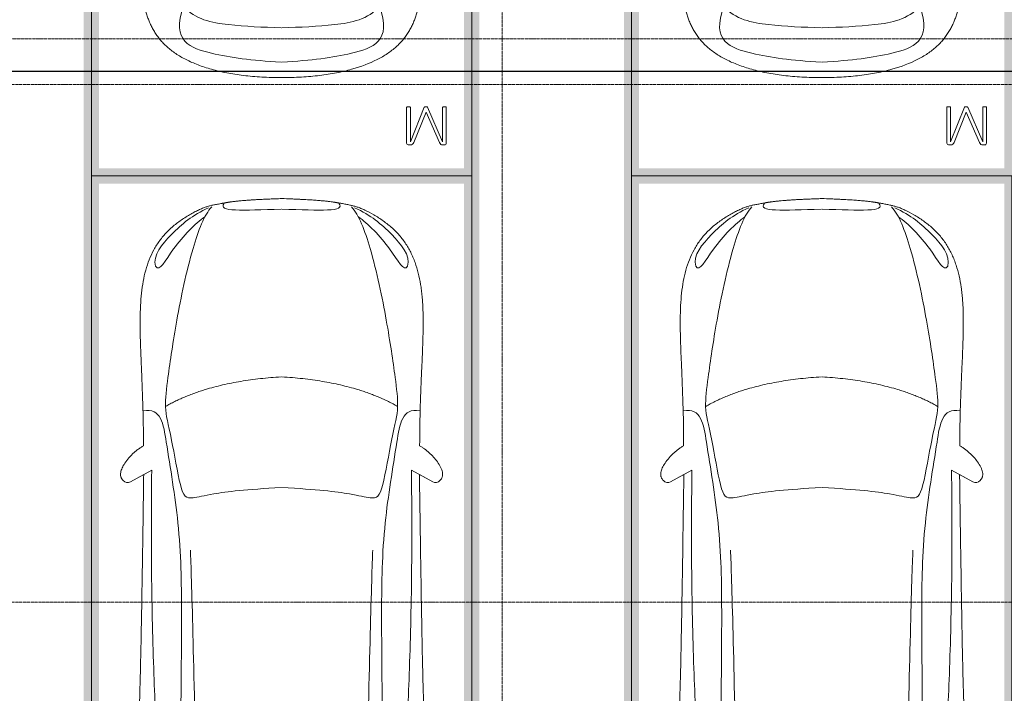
# Model space of a CAD drawing. Header units: millimetres. Extents: x -135639 to 224623, y -383017 to -59102.
# Tile 364 of 494: x 96642 to 103113, y -167121 to -162695. Entities that reach past the tile are written whole.
import ezdxf

# ---------------------------------------------------------------- set-up
doc = ezdxf.new("R2010")
doc.units = ezdxf.units.MM
doc.linetypes.add('Линия сетки', pattern=[25, 20, -2.5, 0, -2.5])
for name, color, linetype, lineweight in [('#СПС_КЛ_R3', 190, 'Continuous', 30), ('A-000-M_MASS', 7, 'Continuous', 18), ('C-953-M_PARKING', 7, 'Continuous', 18), ('Z-030-M_GRID', 7, 'Continuous', 9)]:
    doc.layers.add(name, color=color, linetype=linetype, lineweight=lineweight)

# ---------------------------------------------------------------- blocks, each defined once
blk = doc.blocks.new('A_PAR_Parking - M-V6-B1_-7_650_')
at = {"layer": 'C-953-M_PARKING', "true_color": 0xf7f9fb}
h = blk.add_hatch(color=7, dxfattribs=at)
h.paths.add_polyline_path([(610.6, -2700), (1300, -2700), (1300, 650), (1200, 650), (1200, -2600), (-1200, -2600), (-1200, 2650), (-1300, 2650), (-1300, -2700), (-330.9, -2700)])
h.paths.add_polyline_path([(1300, 1150), (1300, 2650), (1200, 2650), (1200, 1150), (1271.4, 1150)])
at = {"layer": 'A-000-M_MASS', "color": 253, "true_color": 0xaaaaaa}
for points, knots in [([(0, -2003.8), (-45, -2003.7), (-131.8, -2001.4), (-251.9, -1990.7), (-361.8, -1973.6), (-461.5, -1950.2), (-550.8, -1921), (-629.5, -1886.4), (-686.2, -1853.3), (-726.1, -1824.5), (-753.4, -1801.8), (-773.8, -1781.9), (-788.8, -1765.5), (-799.4, -1753.1), (-809.5, -1740.4), (-818.9, -1727.5), (-827.7, -1714.4), (-836.1, -1701.2), (-843.9, -1687.9), (-851.2, -1674.4), (-857.9, -1660.8), (-864.3, -1647.2), (-870.2, -1633.6), (-875.7, -1619.8), (-880.7, -1606), (-885.4, -1592.2), (-889.8, -1578.4), (-893.7, -1564.6), (-897.4, -1550.8), (-900.7, -1537.2), (-903.9, -1523.6), (-906.6, -1510.1), (-909.2, -1496.6), (-911.6, -1483.4), (-913.8, -1470.2), (-915.7, -1457.2), (-917.5, -1444.4), (-919.2, -1431.8), (-920.9, -1419.4), (-922.8, -1403.2), (-925.1, -1383.5), (-927.6, -1360.8), (-929.8, -1338.8), (-931.7, -1317.6), (-934, -1290), (-936.3, -1256.7), (-938.2, -1217.6), (-939.4, -1178.6), (-940, -1138.8), (-940, -1097.3), (-939.4, -1038.8), (-937.7, -958.2), (-934.4, -846), (-930.5, -714.1), (-926.5, -558.6), (-922.7, -375.9), (-918.9, -163.4), (-914.9, 81.7), (-911.4, 315.4), (-908.5, 521.3), (-906.9, 630.9), (-906.1, 687.4)], [-1, -1, -1, -1, -0.97619, -0.952381, -0.928571, -0.904762, -0.880952, -0.857143, -0.833333, -0.821429, -0.809524, -0.797619, -0.791667, -0.785714, -0.779762, -0.77381, -0.767857, -0.761905, -0.755952, -0.75, -0.744048, -0.738095, -0.732143, -0.72619, -0.720238, -0.714286, -0.708333, -0.702381, -0.696429, -0.690476, -0.684524, -0.678571, -0.672619, -0.666667, -0.660714, -0.654762, -0.64881, -0.642857, -0.636905, -0.630952, -0.619048, -0.607143, -0.595238, -0.583333, -0.571429, -0.547619, -0.52381, -0.5, -0.47619, -0.452381, -0.428571, -0.380952, -0.333333, -0.285714, -0.238095, -0.190476, -0.142857, -0.095238, -0.047619, -0.02381, 0, 0, 0, 0]), ([(906.1, 687.4), (906.9, 630.9), (908.5, 521.3), (910.7, 366.9), (912.8, 221.9), (915.6, 40.8), (918.9, -163.4), (922.7, -375.9), (926.5, -558.6), (929.8, -688.2), (932.5, -780), (934.3, -843.5), (936, -902.1), (937.5, -956.3), (938.7, -1006.6), (939.6, -1053.4), (940, -1097.3), (940, -1138.8), (939.4, -1178.6), (938.2, -1217.6), (936.3, -1256.7), (934, -1290), (931.7, -1317.6), (929.8, -1338.8), (927.6, -1360.8), (925.1, -1383.5), (922.8, -1403.2), (920.9, -1419.4), (919.2, -1431.8), (917.5, -1444.4), (915.7, -1457.2), (913.8, -1470.2), (911.6, -1483.4), (909.2, -1496.6), (906.6, -1510.1), (903.9, -1523.6), (900.7, -1537.2), (897.4, -1550.8), (893.7, -1564.6), (889.8, -1578.4), (885.4, -1592.2), (880.7, -1606), (875.7, -1619.8), (870.2, -1633.6), (864.3, -1647.2), (857.9, -1660.8), (851.2, -1674.4), (843.9, -1687.9), (836.1, -1701.2), (827.7, -1714.4), (818.9, -1727.5), (809.5, -1740.4), (799.4, -1753.1), (788.8, -1765.5), (773.8, -1781.9), (753.4, -1801.8), (726.1, -1824.5), (686.2, -1853.3), (606.8, -1899.6), (494.8, -1942.4), (361.8, -1973.6), (251.9, -1990.7), (131.8, -2001.4), (45, -2003.7), (0, -2003.8)], [-1, -1, -1, -1, -0.97619, -0.952381, -0.928571, -0.904762, -0.857143, -0.809524, -0.761905, -0.714286, -0.690476, -0.666667, -0.642857, -0.619048, -0.595238, -0.571429, -0.547619, -0.52381, -0.5, -0.47619, -0.452381, -0.428571, -0.416667, -0.404762, -0.392857, -0.380952, -0.369048, -0.363095, -0.357143, -0.35119, -0.345238, -0.339286, -0.333333, -0.327381, -0.321429, -0.315476, -0.309524, -0.303571, -0.297619, -0.291667, -0.285714, -0.279762, -0.27381, -0.267857, -0.261905, -0.255952, -0.25, -0.244048, -0.238095, -0.232143, -0.22619, -0.220238, -0.214286, -0.208333, -0.202381, -0.190476, -0.178571, -0.166667, -0.142857, -0.095238, -0.071429, -0.047619, -0.02381, 0, 0, 0, 0]), ([(-643, -1534.6), (-731.6, -1765.4), (-468.2, -1854.8), (-203.3, -1891), (-1.9, -1901.6)], [0, 0, 0, 0, 0.867049, 1.684227, 1.684227, 1.684227, 1.684227]), ([(-643, -1534.6), (-569.6, -1622.1), (-348.5, -1664.3), (-124, -1672.4), (-1.9, -1676.2)], [0, 0, 0, 0, 0.616728, 1.242165, 1.242165, 1.242165, 1.242165]), ([(643, -1534.6), (731.6, -1765.4), (468.2, -1854.8), (203.3, -1891), (1.9, -1901.6)], [0, 0, 0, 0, 0.867049, 1.684227, 1.684227, 1.684227, 1.684227]), ([(643, -1534.6), (569.6, -1622.1), (348.5, -1664.3), (124, -1672.4), (1.9, -1676.2)], [0, 0, 0, 0, 0.616728, 1.242165, 1.242165, 1.242165, 1.242165])]:
    blk.add_open_spline(points, degree=3, knots=knots, dxfattribs=at)
at = {"layer": 'C-953-M_PARKING', "color": 253, "true_color": 0xaaaaaa}
for p, q in [((-1250, -2650), (-1250, 2650)), ((1250, 2650), (1250, -2650)), ((822.6, -2197.9), (822.1, -2200.1)), ((822.1, -2200.1), (822.6, -2197.9)), ((822.1, -2200.1), (822.1, -2433.8)), ((824.5, -2196.4), (822.6, -2197.9)), ((822.6, -2197.9), (824.5, -2196.4)), ((828.2, -2195.4), (824.5, -2196.4)), ((833.8, -2195), (828.2, -2195.4)), ((839.8, -2195.4), (833.8, -2195)), ((843.6, -2196.4), (839.8, -2195.4)), ((845.7, -2197.9), (843.6, -2196.4)), ((843.6, -2196.4), (845.7, -2197.9)), ((846.5, -2200.1), (845.7, -2197.9)), ((845.7, -2197.9), (846.5, -2200.1)), ((938, -2198.7), (846.5, -2425.3)), ((846.5, -2425.3), (846.5, -2200.1)), ((939, -2197.3), (938, -2198.7)), ((938, -2198.7), (939, -2197.3)), ((941, -2196.1), (939, -2197.3)), ((939, -2197.3), (941, -2196.1)), ((944.2, -2195.3), (941, -2196.1)), ((948.9, -2195), (944.2, -2195.3)), ((953.2, -2195.3), (948.9, -2195)), ((956.4, -2196.1), (953.2, -2195.3)), ((958.5, -2197.3), (956.4, -2196.1)), ((956.4, -2196.1), (958.5, -2197.3)), ((959.7, -2198.7), (958.5, -2197.3)), ((958.5, -2197.3), (959.7, -2198.7)), ((1058.6, -2425.3), (959.7, -2198.7)), ((1059.2, -2197.9), (1058.6, -2200.1)), ((1058.6, -2200.1), (1059.2, -2197.9)), ((1058.6, -2200.1), (1058.6, -2425.3)), ((1061.1, -2196.4), (1059.2, -2197.9)), ((1059.2, -2197.9), (1061.1, -2196.4)), ((1064.9, -2195.4), (1061.1, -2196.4)), ((1070.4, -2195), (1064.9, -2195.4)), ((1076.3, -2195.4), (1070.4, -2195)), ((1080, -2196.4), (1076.3, -2195.4)), ((1082.1, -2197.9), (1080, -2196.4)), ((1080, -2196.4), (1082.1, -2197.9)), ((1082.7, -2200.1), (1082.1, -2197.9)), ((1082.1, -2197.9), (1082.7, -2200.1)), ((1082.7, -2433.8), (1082.7, -2200.1)), ((869.4, -2430.3), (950, -2231.9)), ((950, -2231.9), (1037.2, -2429.5)), ((822.1, -2433.8), (825.8, -2443.3)), ((825.8, -2443.3), (833.1, -2445.9)), ((833.1, -2445.9), (846, -2445.9)), ((846, -2445.9), (854.6, -2444.9)), ((854.6, -2444.9), (861.1, -2441.8)), ((861.1, -2441.8), (865.9, -2436.9)), ((865.9, -2436.9), (869.4, -2430.3)), ((1037.2, -2429.5), (1041.4, -2437.3)), ((1041.4, -2437.3), (1046.1, -2442.4)), ((1046.1, -2442.4), (1051.3, -2445.1)), ((1051.3, -2445.1), (1057.5, -2445.9)), ((1057.5, -2445.9), (1071.8, -2445.9)), ((1071.8, -2445.9), (1075.5, -2445.3)), ((1075.5, -2445.3), (1079, -2443.3)), ((1079, -2443.3), (1081.6, -2439.5)), ((1081.6, -2439.5), (1082.7, -2433.8)), ((1250, -2650), (-1250, -2650))]:
    blk.add_line(p, q, dxfattribs=at)
blk = doc.blocks.new('A_PAR_Parking - M-2663509-B1_-7_650_')
at = {"layer": 'C-953-M_PARKING', "true_color": 0xf7f9fb}
blk.add_hatch(color=7, dxfattribs=at).paths.add_polyline_path([(-1300, 2650), (-1300, 1350), (-1250, 1350), (-1250, 350), (-1300, 350), (-1300, -2700), (1300, -2700), (1300, 2650), (1200, 2650), (1200, -2600), (-1200, -2600), (-1200, 2650)])
at = {"layer": 'A-000-M_MASS', "color": 253, "true_color": 0xaaaaaa}
for points, knots in [([(0, -2003.8), (-45, -2003.7), (-131.8, -2001.4), (-251.9, -1990.7), (-361.8, -1973.6), (-461.5, -1950.2), (-550.8, -1921), (-629.5, -1886.4), (-686.2, -1853.3), (-726.1, -1824.5), (-753.4, -1801.8), (-773.8, -1781.9), (-788.8, -1765.5), (-799.4, -1753.1), (-809.5, -1740.4), (-818.9, -1727.5), (-827.7, -1714.4), (-836.1, -1701.2), (-843.9, -1687.9), (-851.2, -1674.4), (-857.9, -1660.8), (-864.3, -1647.2), (-870.2, -1633.6), (-875.7, -1619.8), (-880.7, -1606), (-885.4, -1592.2), (-889.8, -1578.4), (-893.7, -1564.6), (-897.4, -1550.8), (-900.7, -1537.2), (-903.9, -1523.6), (-906.6, -1510.1), (-909.2, -1496.6), (-911.6, -1483.4), (-913.8, -1470.2), (-915.7, -1457.2), (-917.5, -1444.4), (-919.2, -1431.8), (-920.9, -1419.4), (-922.8, -1403.2), (-925.1, -1383.5), (-927.6, -1360.8), (-929.8, -1338.8), (-931.7, -1317.6), (-934, -1290), (-936.3, -1256.7), (-938.2, -1217.6), (-939.4, -1178.6), (-940, -1138.8), (-940, -1097.3), (-939.4, -1038.8), (-937.7, -958.2), (-934.4, -846), (-930.5, -714.1), (-926.5, -558.6), (-922.7, -375.9), (-918.9, -163.4), (-914.9, 81.7), (-911.4, 315.4), (-908.5, 521.3), (-906.9, 630.9), (-906.1, 687.4)], [-1, -1, -1, -1, -0.97619, -0.952381, -0.928571, -0.904762, -0.880952, -0.857143, -0.833333, -0.821429, -0.809524, -0.797619, -0.791667, -0.785714, -0.779762, -0.77381, -0.767857, -0.761905, -0.755952, -0.75, -0.744048, -0.738095, -0.732143, -0.72619, -0.720238, -0.714286, -0.708333, -0.702381, -0.696429, -0.690476, -0.684524, -0.678571, -0.672619, -0.666667, -0.660714, -0.654762, -0.64881, -0.642857, -0.636905, -0.630952, -0.619048, -0.607143, -0.595238, -0.583333, -0.571429, -0.547619, -0.52381, -0.5, -0.47619, -0.452381, -0.428571, -0.380952, -0.333333, -0.285714, -0.238095, -0.190476, -0.142857, -0.095238, -0.047619, -0.02381, 0, 0, 0, 0]), ([(906.1, 687.4), (906.9, 630.9), (908.5, 521.3), (910.7, 366.9), (912.8, 221.9), (915.6, 40.8), (918.9, -163.4), (922.7, -375.9), (926.5, -558.6), (929.8, -688.2), (932.5, -780), (934.3, -843.5), (936, -902.1), (937.5, -956.3), (938.7, -1006.6), (939.6, -1053.4), (940, -1097.3), (940, -1138.8), (939.4, -1178.6), (938.2, -1217.6), (936.3, -1256.7), (934, -1290), (931.7, -1317.6), (929.8, -1338.8), (927.6, -1360.8), (925.1, -1383.5), (922.8, -1403.2), (920.9, -1419.4), (919.2, -1431.8), (917.5, -1444.4), (915.7, -1457.2), (913.8, -1470.2), (911.6, -1483.4), (909.2, -1496.6), (906.6, -1510.1), (903.9, -1523.6), (900.7, -1537.2), (897.4, -1550.8), (893.7, -1564.6), (889.8, -1578.4), (885.4, -1592.2), (880.7, -1606), (875.7, -1619.8), (870.2, -1633.6), (864.3, -1647.2), (857.9, -1660.8), (851.2, -1674.4), (843.9, -1687.9), (836.1, -1701.2), (827.7, -1714.4), (818.9, -1727.5), (809.5, -1740.4), (799.4, -1753.1), (788.8, -1765.5), (773.8, -1781.9), (753.4, -1801.8), (726.1, -1824.5), (686.2, -1853.3), (606.8, -1899.6), (494.8, -1942.4), (361.8, -1973.6), (251.9, -1990.7), (131.8, -2001.4), (45, -2003.7), (0, -2003.8)], [-1, -1, -1, -1, -0.97619, -0.952381, -0.928571, -0.904762, -0.857143, -0.809524, -0.761905, -0.714286, -0.690476, -0.666667, -0.642857, -0.619048, -0.595238, -0.571429, -0.547619, -0.52381, -0.5, -0.47619, -0.452381, -0.428571, -0.416667, -0.404762, -0.392857, -0.380952, -0.369048, -0.363095, -0.357143, -0.35119, -0.345238, -0.339286, -0.333333, -0.327381, -0.321429, -0.315476, -0.309524, -0.303571, -0.297619, -0.291667, -0.285714, -0.279762, -0.27381, -0.267857, -0.261905, -0.255952, -0.25, -0.244048, -0.238095, -0.232143, -0.22619, -0.220238, -0.214286, -0.208333, -0.202381, -0.190476, -0.178571, -0.166667, -0.142857, -0.095238, -0.071429, -0.047619, -0.02381, 0, 0, 0, 0]), ([(-643, -1534.6), (-731.6, -1765.4), (-468.2, -1854.8), (-203.3, -1891), (-1.9, -1901.6)], [0, 0, 0, 0, 0.867049, 1.684227, 1.684227, 1.684227, 1.684227]), ([(-643, -1534.6), (-569.6, -1622.1), (-348.5, -1664.3), (-124, -1672.4), (-1.9, -1676.2)], [0, 0, 0, 0, 0.616728, 1.242165, 1.242165, 1.242165, 1.242165]), ([(643, -1534.6), (731.6, -1765.4), (468.2, -1854.8), (203.3, -1891), (1.9, -1901.6)], [0, 0, 0, 0, 0.867049, 1.684227, 1.684227, 1.684227, 1.684227]), ([(643, -1534.6), (569.6, -1622.1), (348.5, -1664.3), (124, -1672.4), (1.9, -1676.2)], [0, 0, 0, 0, 0.616728, 1.242165, 1.242165, 1.242165, 1.242165])]:
    blk.add_open_spline(points, degree=3, knots=knots, dxfattribs=at)
at = {"layer": 'C-953-M_PARKING', "color": 253, "true_color": 0xaaaaaa}
for p, q in [((-1250, -2650), (-1250, 2650)), ((822.6, -2197.9), (822.1, -2200.1)), ((822.1, -2200.1), (822.6, -2197.9)), ((822.1, -2200.1), (822.1, -2433.8)), ((824.5, -2196.4), (822.6, -2197.9)), ((822.6, -2197.9), (824.5, -2196.4)), ((828.2, -2195.4), (824.5, -2196.4)), ((833.8, -2195), (828.2, -2195.4)), ((839.8, -2195.4), (833.8, -2195)), ((843.6, -2196.4), (839.8, -2195.4)), ((845.7, -2197.9), (843.6, -2196.4)), ((843.6, -2196.4), (845.7, -2197.9)), ((846.5, -2200.1), (845.7, -2197.9)), ((845.7, -2197.9), (846.5, -2200.1)), ((938, -2198.7), (846.5, -2425.3)), ((846.5, -2425.3), (846.5, -2200.1)), ((939, -2197.3), (938, -2198.7)), ((938, -2198.7), (939, -2197.3)), ((941, -2196.1), (939, -2197.3)), ((939, -2197.3), (941, -2196.1)), ((944.2, -2195.3), (941, -2196.1)), ((948.9, -2195), (944.2, -2195.3)), ((953.2, -2195.3), (948.9, -2195)), ((956.4, -2196.1), (953.2, -2195.3)), ((958.5, -2197.3), (956.4, -2196.1)), ((956.4, -2196.1), (958.5, -2197.3)), ((959.7, -2198.7), (958.5, -2197.3)), ((958.5, -2197.3), (959.7, -2198.7)), ((1058.6, -2425.3), (959.7, -2198.7)), ((1059.2, -2197.9), (1058.6, -2200.1)), ((1058.6, -2200.1), (1059.2, -2197.9)), ((1058.6, -2200.1), (1058.6, -2425.3)), ((1061.1, -2196.4), (1059.2, -2197.9)), ((1059.2, -2197.9), (1061.1, -2196.4)), ((1064.9, -2195.4), (1061.1, -2196.4)), ((1070.4, -2195), (1064.9, -2195.4)), ((1076.3, -2195.4), (1070.4, -2195)), ((1080, -2196.4), (1076.3, -2195.4)), ((1082.1, -2197.9), (1080, -2196.4)), ((1080, -2196.4), (1082.1, -2197.9)), ((1082.7, -2200.1), (1082.1, -2197.9)), ((1082.1, -2197.9), (1082.7, -2200.1)), ((1082.7, -2433.8), (1082.7, -2200.1)), ((869.4, -2430.3), (950, -2231.9)), ((950, -2231.9), (1037.2, -2429.5)), ((822.1, -2433.8), (825.8, -2443.3)), ((825.8, -2443.3), (833.1, -2445.9)), ((833.1, -2445.9), (846, -2445.9)), ((846, -2445.9), (854.6, -2444.9)), ((854.6, -2444.9), (861.1, -2441.8)), ((861.1, -2441.8), (865.9, -2436.9)), ((865.9, -2436.9), (869.4, -2430.3)), ((1037.2, -2429.5), (1041.4, -2437.3)), ((1041.4, -2437.3), (1046.1, -2442.4)), ((1046.1, -2442.4), (1051.3, -2445.1)), ((1051.3, -2445.1), (1057.5, -2445.9)), ((1057.5, -2445.9), (1071.8, -2445.9)), ((1071.8, -2445.9), (1075.5, -2445.3)), ((1075.5, -2445.3), (1079, -2443.3)), ((1079, -2443.3), (1081.6, -2439.5)), ((1081.6, -2439.5), (1082.7, -2433.8)), ((1250, -2650), (-1250, -2650))]:
    blk.add_line(p, q, dxfattribs=at)
blk = doc.blocks.new('A_PAR_Parking - M_Зависимые-2663510-B1_-7_650_')
at = {"layer": 'C-953-M_PARKING', "true_color": 0xf7f9fb}
blk.add_hatch(color=7, dxfattribs=at).paths.add_polyline_path([(-1300, 1921.5), (-1300, -2700), (1300, -2700), (1300, 2650), (1200, 2650), (1200, -2600), (-1200, -2600), (-1200, 2650), (-1300, 2650)])
at = {"layer": 'A-000-M_MASS', "color": 253, "true_color": 0xaaaaaa}
for p, q in [((-853.2, 716.7), (-993.1, 639.1)), ((853.2, 716.7), (993.1, 639.1)), ((-906.1, 687.4), (-993.1, 639.1)), ((993.1, 639.1), (906.1, 687.4))]:
    blk.add_line(p, q, dxfattribs=at)
for centre, start, end in [((-1010.2, 677.7), 223.41837, 293.93047), ((1010.2, 677.7), 246.06953, 316.58163)]:
    blk.add_arc(centre, 42.2, start, end, dxfattribs=at)
for points, knots in [([(-907.6, 876.4), (-907.6, 976), (-911.2, 1161), (-920, 1362), (-926.1, 1508.1), (-930.5, 1645.4), (-930.2, 1768.6), (-921.6, 1880.2), (-910.5, 1957.2), (-893.9, 2030.5), (-870.8, 2100), (-840.5, 2165.3), (-808.7, 2215.9), (-778.9, 2254), (-754.4, 2281.2), (-727.4, 2307.2), (-698.1, 2331.9), (-667.3, 2354.9), (-635.8, 2376.1), (-604.5, 2395.2), (-574, 2412.1), (-545.3, 2426.4), (-519.1, 2437.8), (-499.9, 2445), (-485.2, 2449.7), (-474.3, 2452.8), (-463.2, 2455.6), (-451.9, 2458.1), (-440.1, 2460.6), (-427.5, 2463), (-414, 2465.5), (-401.8, 2467.8), (-391.4, 2469.7), (-383.1, 2471.3), (-375.8, 2472.6), (-369.6, 2473.7), (-363, 2474.8), (-356.1, 2475.9), (-348.8, 2477.1), (-342.9, 2477.9), (-336.8, 2478.8), (-330.4, 2479.7), (-323.7, 2480.6), (-316.6, 2481.5), (-309.1, 2482.4), (-301.4, 2483.3), (-293.2, 2484.2), (-284.6, 2485.1), (-275.5, 2486), (-262.9, 2487.1), (-249.4, 2488.3), (-234.8, 2489.5), (-223.4, 2490.4), (-211.5, 2491.2), (-198.9, 2492.1), (-185.8, 2492.9), (-167.6, 2494), (-148.2, 2495.1), (-127.4, 2496.1), (-105.9, 2497.2), (-77.2, 2498.4), (-39.8, 2499.8), (-13, 2500.7), (0.9, 2501.1)], [-1, -1, -1, -1, -0.913265, -0.826531, -0.783163, -0.739796, -0.653061, -0.612245, -0.571429, -0.530612, -0.489796, -0.44898, -0.408163, -0.387755, -0.367347, -0.346939, -0.326531, -0.306122, -0.285714, -0.265306, -0.244898, -0.22449, -0.204082, -0.183673, -0.173469, -0.163265, -0.153061, -0.142857, -0.132653, -0.122449, -0.112245, -0.102041, -0.096939, -0.091837, -0.086735, -0.084184, -0.081633, -0.076531, -0.07398, -0.071429, -0.068878, -0.066327, -0.063776, -0.061224, -0.058673, -0.056122, -0.053571, -0.05102, -0.048469, -0.045918, -0.040816, -0.038265, -0.035714, -0.033163, -0.030612, -0.028061, -0.02551, -0.020408, -0.017857, -0.015306, -0.010204, -0.005102, 0, 0, 0, 0]), ([(0.9, 2501.1), (21.7, 2500.5), (51.4, 2499.4), (87.7, 2498), (113.2, 2496.8), (137.2, 2495.6), (159.8, 2494.4), (180.9, 2493.2), (200.8, 2491.9), (219.4, 2490.6), (236.6, 2489.3), (252.9, 2488), (267.9, 2486.6), (281.9, 2485.3), (295, 2483.9), (307, 2482.6), (319.6, 2481.1), (329.9, 2479.7), (338.4, 2478.5), (344.6, 2477.7), (350.4, 2476.8), (355.9, 2475.9), (361.2, 2475.1), (366.3, 2474.2), (371.2, 2473.4), (377.4, 2472.3), (384.7, 2471), (393, 2469.4), (403.4, 2467.5), (415.6, 2465.2), (433.6, 2461.8), (453.8, 2457.8), (475.9, 2452.6), (497.6, 2446), (520.6, 2437.4), (555.5, 2422.1), (605.5, 2395.9), (669.1, 2355.3), (729.9, 2307.4), (772.8, 2262.9), (802.5, 2224.9), (822.6, 2195.1), (840.7, 2164.2), (856.7, 2132.1), (870.9, 2098.9), (887.5, 2053.3), (903.9, 1993.8), (915.3, 1931.2), (921.9, 1879.2), (925.6, 1839.1), (928.2, 1798), (929.8, 1755.7), (930.5, 1719.5), (930.6, 1689.9), (930.5, 1667.4), (930.3, 1644.6), (929.9, 1621.4), (929.4, 1597.9), (928.5, 1566.1), (927.2, 1525.5), (924.6, 1458.6), (919.2, 1336.4), (911, 1144.9), (907.6, 970.1), (907.6, 876.4)], [-1, -1, -1, -1, -0.992347, -0.98852, -0.984694, -0.980867, -0.977041, -0.973214, -0.969388, -0.965561, -0.961735, -0.957908, -0.954082, -0.950255, -0.946429, -0.942602, -0.938776, -0.933673, -0.931122, -0.928571, -0.92602, -0.923469, -0.920918, -0.918367, -0.915816, -0.913265, -0.908163, -0.903061, -0.897959, -0.887755, -0.877551, -0.857143, -0.836735, -0.816327, -0.795918, -0.77551, -0.734694, -0.693878, -0.653061, -0.612245, -0.591837, -0.571429, -0.55102, -0.530612, -0.510204, -0.489796, -0.44898, -0.408163, -0.387755, -0.367347, -0.346939, -0.326531, -0.306122, -0.295918, -0.285714, -0.27551, -0.265306, -0.255102, -0.244898, -0.22449, -0.204082, -0.163265, -0.081633, 0, 0, 0, 0]), ([(-479.6, 2441.4), (-586, 2391.8), (-718.7, 2282.7), (-847.3, 2127.6), (-828.4, 2057)], [0, 0, 0, 0, 0.53668, 1.024735, 1.024735, 1.024735, 1.024735]), ([(-459.4, 2446), (-507.5, 2397.9), (-600.9, 2146.6), (-695.8, 1683.9), (-743.6, 1354.1), (-774.1, 1106.3), (-734.1, 996.4), (-659.8, 552.2), (-618, 522.3), (-447.3, 564.9), (-233.6, 590.3), (-1.9, 601.6)], [0, 0, 0, 0, 0.884172, 2.058368, 3.212407, 3.977765, 4.871213, 5.547774, 6.288901, 6.772879, 7.454401, 7.454401, 7.454401, 7.454401]), ([(459.4, 2446), (507.5, 2397.9), (600.9, 2146.6), (695.8, 1683.9), (743.6, 1354.1), (774.1, 1106.3), (734.1, 996.4), (659.8, 552.2), (618, 522.3), (447.3, 564.9), (233.6, 590.3), (1.9, 601.6)], [0, 0, 0, 0, 0.884172, 2.058368, 3.212407, 3.977765, 4.871213, 5.547774, 6.288901, 6.772879, 7.454401, 7.454401, 7.454401, 7.454401]), ([(479.6, 2441.4), (586, 2391.8), (718.7, 2282.7), (847.3, 2127.6), (828.4, 2057)], [0, 0, 0, 0, 0.53668, 1.024735, 1.024735, 1.024735, 1.024735]), ([(-828.4, 2057), (-802.6, 2015.7), (-728.3, 2173.2), (-566.1, 2339.3), (-504.9, 2380.6)], [0, 0, 0, 0, 0.497572, 1.022643, 1.022643, 1.022643, 1.022643]), ([(828.4, 2057), (802.6, 2015.7), (728.3, 2173.2), (566.1, 2339.3), (504.9, 2380.6)], [0, 0, 0, 0, 0.497572, 1.022643, 1.022643, 1.022643, 1.022643]), ([(-908.3, 1105.9), (-792, 1130), (-753.2, 859.4), (-662.6, 332.1), (-655.4, -196.5), (-660.5, -684.2), (-662.6, -1068.4), (-763.9, -1442.7), (-816.5, -1156.9), (-841.5, -605.2), (-856.7, -17.5), (-856.5, 453.9), (-853.2, 716.7)], [0, 0, 0, 0, 1.013953, 2.476159, 4.172855, 5.704608, 7.082231, 8.244161, 9.589947, 11.154659, 12.917121, 14.362976, 14.362976, 14.362976, 14.362976]), ([(908.3, 1105.9), (792, 1130), (753.2, 859.4), (662.6, 332.1), (655.4, -196.5), (660.5, -684.2), (662.6, -1068.4), (763.9, -1442.7), (816.5, -1156.9), (841.5, -605.2), (856.7, -17.5), (856.5, 453.9), (853.2, 716.7)], [0, 0, 0, 0, 1.013953, 2.476159, 4.172855, 5.704608, 7.082231, 8.244161, 9.589947, 11.154659, 12.917121, 14.362976, 14.362976, 14.362976, 14.362976]), ([(-1040.9, 648.7), (-1044.3, 651.7), (-1048.7, 656.6), (-1052.9, 663.7), (-1055.3, 669.5), (-1057.1, 675.4), (-1058, 681.7), (-1058.4, 688.2), (-1057.8, 701.7), (-1052.2, 723.5), (-1035.9, 755.8), (-1011.1, 789.9), (-984.6, 818.2), (-961.5, 838.8), (-943.7, 853.1), (-925.6, 865.8), (-913.6, 873), (-907.6, 876.4)], [-1, -1, -1, -1, -0.941667, -0.9125, -0.883333, -0.854167, -0.825, -0.795833, -0.766667, -0.65, -0.533333, -0.4, -0.266667, -0.2, -0.133333, -0.066667, 0, 0, 0, 0]), ([(907.6, 876.4), (912.9, 873.5), (923.4, 867.2), (944.5, 852.7), (970.5, 831.6), (999.5, 802.9), (1025.9, 770.7), (1043.2, 742.4), (1052.9, 719.4), (1057.4, 702.8), (1058.6, 689.7), (1057.9, 679.9), (1056.4, 672.8), (1054.1, 666.1), (1049.7, 657.8), (1044.8, 652.2), (1040.9, 648.7)], [-1, -1, -1, -1, -0.941667, -0.883333, -0.766667, -0.65, -0.533333, -0.4, -0.333333, -0.266667, -0.2, -0.166667, -0.133333, -0.1, -0.066667, 0, 0, 0, 0]), ([(0, -2003.8), (-45, -2003.7), (-131.8, -2001.4), (-251.9, -1990.7), (-361.8, -1973.6), (-461.5, -1950.2), (-550.8, -1921), (-629.5, -1886.4), (-686.2, -1853.3), (-726.1, -1824.5), (-753.4, -1801.8), (-773.8, -1781.9), (-788.8, -1765.5), (-799.4, -1753.1), (-809.5, -1740.4), (-818.9, -1727.5), (-827.7, -1714.4), (-836.1, -1701.2), (-843.9, -1687.9), (-851.2, -1674.4), (-857.9, -1660.8), (-864.3, -1647.2), (-870.2, -1633.6), (-875.7, -1619.8), (-880.7, -1606), (-885.4, -1592.2), (-889.8, -1578.4), (-893.7, -1564.6), (-897.4, -1550.8), (-900.7, -1537.2), (-903.9, -1523.6), (-906.6, -1510.1), (-909.2, -1496.6), (-911.6, -1483.4), (-913.8, -1470.2), (-915.7, -1457.2), (-917.5, -1444.4), (-919.2, -1431.8), (-920.9, -1419.4), (-922.8, -1403.2), (-925.1, -1383.5), (-927.6, -1360.8), (-929.8, -1338.8), (-931.7, -1317.6), (-934, -1290), (-936.3, -1256.7), (-938.2, -1217.6), (-939.4, -1178.6), (-940, -1138.8), (-940, -1097.3), (-939.4, -1038.8), (-937.7, -958.2), (-934.4, -846), (-930.5, -714.1), (-926.5, -558.6), (-922.7, -375.9), (-918.9, -163.4), (-914.9, 81.7), (-911.4, 315.4), (-908.5, 521.3), (-906.9, 630.9), (-906.1, 687.4)], [-1, -1, -1, -1, -0.97619, -0.952381, -0.928571, -0.904762, -0.880952, -0.857143, -0.833333, -0.821429, -0.809524, -0.797619, -0.791667, -0.785714, -0.779762, -0.77381, -0.767857, -0.761905, -0.755952, -0.75, -0.744048, -0.738095, -0.732143, -0.72619, -0.720238, -0.714286, -0.708333, -0.702381, -0.696429, -0.690476, -0.684524, -0.678571, -0.672619, -0.666667, -0.660714, -0.654762, -0.64881, -0.642857, -0.636905, -0.630952, -0.619048, -0.607143, -0.595238, -0.583333, -0.571429, -0.547619, -0.52381, -0.5, -0.47619, -0.452381, -0.428571, -0.380952, -0.333333, -0.285714, -0.238095, -0.190476, -0.142857, -0.095238, -0.047619, -0.02381, 0, 0, 0, 0]), ([(906.1, 687.4), (906.9, 630.9), (908.5, 521.3), (910.7, 366.9), (912.8, 221.9), (915.6, 40.8), (918.9, -163.4), (922.7, -375.9), (926.5, -558.6), (929.8, -688.2), (932.5, -780), (934.3, -843.5), (936, -902.1), (937.5, -956.3), (938.7, -1006.6), (939.6, -1053.4), (940, -1097.3), (940, -1138.8), (939.4, -1178.6), (938.2, -1217.6), (936.3, -1256.7), (934, -1290), (931.7, -1317.6), (929.8, -1338.8), (927.6, -1360.8), (925.1, -1383.5), (922.8, -1403.2), (920.9, -1419.4), (919.2, -1431.8), (917.5, -1444.4), (915.7, -1457.2), (913.8, -1470.2), (911.6, -1483.4), (909.2, -1496.6), (906.6, -1510.1), (903.9, -1523.6), (900.7, -1537.2), (897.4, -1550.8), (893.7, -1564.6), (889.8, -1578.4), (885.4, -1592.2), (880.7, -1606), (875.7, -1619.8), (870.2, -1633.6), (864.3, -1647.2), (857.9, -1660.8), (851.2, -1674.4), (843.9, -1687.9), (836.1, -1701.2), (827.7, -1714.4), (818.9, -1727.5), (809.5, -1740.4), (799.4, -1753.1), (788.8, -1765.5), (773.8, -1781.9), (753.4, -1801.8), (726.1, -1824.5), (686.2, -1853.3), (606.8, -1899.6), (494.8, -1942.4), (361.8, -1973.6), (251.9, -1990.7), (131.8, -2001.4), (45, -2003.7), (0, -2003.8)], [-1, -1, -1, -1, -0.97619, -0.952381, -0.928571, -0.904762, -0.857143, -0.809524, -0.761905, -0.714286, -0.690476, -0.666667, -0.642857, -0.619048, -0.595238, -0.571429, -0.547619, -0.52381, -0.5, -0.47619, -0.452381, -0.428571, -0.416667, -0.404762, -0.392857, -0.380952, -0.369048, -0.363095, -0.357143, -0.35119, -0.345238, -0.339286, -0.333333, -0.327381, -0.321429, -0.315476, -0.309524, -0.303571, -0.297619, -0.291667, -0.285714, -0.279762, -0.27381, -0.267857, -0.261905, -0.255952, -0.25, -0.244048, -0.238095, -0.232143, -0.22619, -0.220238, -0.214286, -0.208333, -0.202381, -0.190476, -0.178571, -0.166667, -0.142857, -0.095238, -0.071429, -0.047619, -0.02381, 0, 0, 0, 0])]:
    blk.add_open_spline(points, degree=3, knots=knots, dxfattribs=at)
for points, degree in [([(-376.2, 2469.9), (-425, 2411.7), (-256.6, 2425), (-1.9, 2431.6)], 3), ([(376.2, 2469.9), (425, 2411.7), (256.6, 2425), (1.9, 2431.6)], 3), ([(-1.9, 1329.8), (-478.1, 1299.2), (-761.9, 1135.3)], 2), ([(1.9, 1329.8), (478.1, 1299.2), (761.9, 1135.3)], 2), ([(-599.3, 190.1), (-592, 24.4), (-575.2, -588.2), (-560, -1389.4)], 3), ([(599.3, 190.1), (592, 24.4), (575.2, -588.2), (560, -1389.4)], 3)]:
    blk.add_open_spline(points, degree=degree, dxfattribs=at)
at = {"layer": 'C-953-M_PARKING', "color": 253, "true_color": 0xaaaaaa}
for p, q in [((-1250, -2650), (-1250, 2650)), ((1250, 2650), (1250, -2650))]:
    blk.add_line(p, q, dxfattribs=at)
blk = doc.blocks.new('135_SLK_GD_AR_rvt-1-B1_-7_650_')
at = {"layer": 'C-953-M_PARKING', "color": 253, "lineweight": 18, "true_color": 0xaaaaaa}
for name, p in [('A_PAR_Parking - M-V6-B1_-7_650_', (106500, 31750)), ('A_PAR_Parking - M-2663509-B1_-7_650_', (110050, 31750)), ('A_PAR_Parking - M_Зависимые-2663510-B1_-7_650_', (106500, 26450)), ('A_PAR_Parking - M_Зависимые-2663510-B1_-7_650_', (110050, 26450))]:
    blk.add_blockref(name, p, dxfattribs=at)
blk = doc.blocks.new('-1 эт')
at = {"layer": 'Z-030-M_GRID', "color": 253, "linetype": 'Линия сетки', "true_color": 0xaaaaaa}
for p, q in [((107950, -19694.5), (107950, 133719.9)), ((154680.9, 30000), (-3680.1, 30000)), ((155949.6, 29700), (-3680.1, 29700)), ((155949.8, 26300), (-3679.9, 26300))]:
    blk.add_line(p, q, dxfattribs=at)
at = {"lineweight": 5}
blk.add_blockref('135_SLK_GD_AR_rvt-1-B1_-7_650_', (0, 0), dxfattribs=at)

msp = doc.modelspace()

# ---------------------------------------------------------------- linework, layer by layer
at = {"layer": '#СПС_КЛ_R3', "lineweight": 30}
msp.add_lwpolyline([(63531.5, -142519.4), (68464.5, -142519.4), (68464.5, -163725.8), (83161.3, -163725.8), (83161.3, -166819.4), (84105.6, -166819.4), (84105.6, -163034), (106528.1, -163034), (106528.1, -155092.1), (118370.2, -155092.1), (118370.2, -109683.1), (77625.1, -109683.1), (77625.1, -114994.9), (73186.1, -114994.9), (73186.1, -126642.2), (82527.9, -126642.2), (82527.9, -153503.4), (72464.9, -153503.4), (69419.4, -153503.4), (68464.5, -152248.5)], dxfattribs=at)

# ---------------------------------------------------------------- block references
msp.add_blockref('-1 эт', (-8136.8, -192821.5))

doc.saveas('drawing.dxf')
